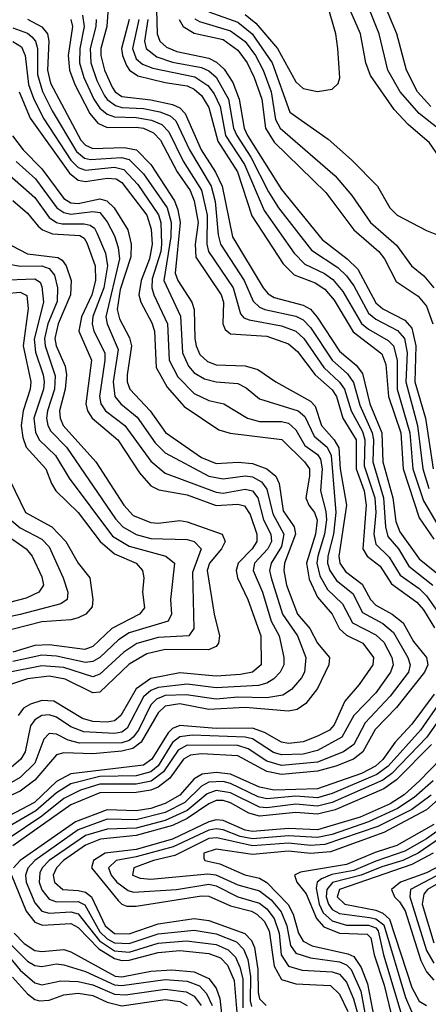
# Model space of a CAD drawing. Header units: inches. Extents: x 990535 to 1117859, y 769386 to 892122.
# Tile 682 of 1056: x 1094529 to 1095655, y 836294 to 839009. Entities that reach past the tile are written whole.
import ezdxf

# ---------------------------------------------------------------- set-up
doc = ezdxf.new("R2010")
doc.units = ezdxf.units.IN
doc.header["$MEASUREMENT"] = 0
doc.layers.add('B0893', color=7, linetype='Continuous')

msp = doc.modelspace()

# ---------------------------------------------------------------- linework, layer by layer
at = {"layer": 'B0893', "color": 5}
for points, elevation in [([(1094904.1, 839104.1), (1094907.7, 838970), (1094914.7, 838950), (1094933.8, 838933.8), (1094961.8, 838921.8), (1095050, 838902.8), (1095071.6, 838891.6), (1095092.5, 838872.5), (1095116, 838836), (1095133.9, 838790), (1095147.4, 838710), (1095156.2, 838690), (1095250, 838540.7), (1095362.5, 838402.5), (1095431.7, 838350), (1095461, 838321), (1095510, 838228.3), (1095530, 838211.4), (1095590, 838180.6), (1095610, 838158), (1095620.7, 838110), (1095618.3, 838010), (1095646.9, 837910), (1095668.3, 837770)], 4180), ([(1095730, 838671.1), (1095630, 838750.2), (1095577.9, 838810), (1095543.6, 838870), (1095520, 838970), (1095477.2, 839077.2)], 4240), ([(1095050.5, 839030.5), (1095130, 839002.2), (1095169.9, 838969.9), (1095224.5, 838890), (1095273.7, 838753.7), (1095379.2, 838679.2), (1095442.9, 838622.9), (1095515.3, 838550), (1095548.6, 838490), (1095568.8, 838470), (1095650, 838427.8), (1095710, 838404.2), (1095730, 838400.5), (1095737.6, 838410), (1095737.8, 838430), (1095712, 838592), (1095658.4, 838670), (1095599.8, 838719.8), (1095561.3, 838761.3), (1095495.5, 838855.5), (1095482.6, 838890), (1095467.8, 838970), (1095433.6, 839050)], 4260), ([(1095150, 839023.4), (1095179.6, 838999.5), (1095239.1, 838930), (1095290, 838837.7), (1095310, 838819.6), (1095350, 838810.7), (1095390, 838817.6), (1095407, 838833), (1095411.6, 838848.4), (1095405.9, 838930), (1095400.6, 838970), (1095377, 839050)], 4280), ([(1095662.1, 838770), (1095625.6, 838810), (1095594.5, 838870), (1095568.5, 838970), (1095527.9, 839067.9)], 4220), ([(1094701.6, 839021.6), (1094706.8, 838990), (1094694, 838930), (1094693.3, 838890), (1094705.3, 838850), (1094733.3, 838790), (1094750, 838765.4), (1094770, 838748.3), (1094790, 838741.1), (1094850, 838739.7), (1094892, 838732), (1094920.1, 838720.1), (1094939.9, 838699.9), (1094979.3, 838619.3), (1095030, 838539.3), (1095045.7, 838470), (1095044.1, 838390), (1095049, 838370), (1095116.7, 838270), (1095137.5, 838197.5), (1095146.9, 838186.9), (1095161.1, 838181.1), (1095250, 838164.4), (1095290, 838150), (1095312.1, 838130), (1095367.4, 838050), (1095409.8, 838009.8), (1095424.1, 837990), (1095442.5, 837930), (1095473.5, 837873.5), (1095480.4, 837850), (1095478.6, 837778.6), (1095507.6, 837690), (1095510.2, 837650), (1095505.1, 837590), (1095510, 837562.9), (1095547.2, 837527.2), (1095577.3, 837477.3), (1095630, 837440.1), (1095650, 837420.6), (1095695.5, 837355.5)], 4040), ([(1094771.3, 839030), (1094769.1, 838990), (1094752.5, 838930), (1094752.3, 838910), (1094762.7, 838870), (1094783.2, 838823.2), (1094792.2, 838810), (1094810, 838797.4), (1094890, 838787.9), (1094950, 838775.4), (1094970, 838766), (1094985, 838750), (1095028.9, 838650), (1095068.4, 838588.4), (1095086.5, 838550), (1095115.4, 838410), (1095199.6, 838270), (1095213.4, 838253.4), (1095230, 838242.9), (1095310, 838222.2), (1095330.4, 838210.4), (1095348.8, 838188.8), (1095410, 838094.8), (1095456, 838056), (1095473.7, 838033.7), (1095493.6, 837950), (1095526.5, 837870), (1095529.4, 837790), (1095556.9, 837690), (1095565.2, 837625.2), (1095576.9, 837596.9), (1095630, 837522.3), (1095691.9, 837471.9)], 4080), ([(1094550, 839010.8), (1094589.9, 838989.9), (1094604.9, 838970), (1094609.4, 838950), (1094605.2, 838870), (1094614, 838834), (1094697.1, 838677.1), (1094710, 838663), (1094730, 838653.8), (1094817.1, 838657.1), (1094850.6, 838650.6), (1094889.7, 838609.7), (1094955.1, 838510), (1094964.9, 838484.9), (1094970.9, 838450), (1094957.1, 838310), (1094964.7, 838290), (1095002.9, 838230), (1095010, 838210), (1095011.9, 838130), (1095014.9, 838110), (1095025.6, 838085.6), (1095046.4, 838066.4), (1095070, 838057.4), (1095150, 838054.5), (1095184.7, 838044.7), (1095235.1, 838010), (1095330, 837956.7), (1095343, 837943), (1095360.2, 837890), (1095396, 837850), (1095408.4, 837828.4), (1095412.2, 837770), (1095429.1, 837670), (1095408.6, 837530), (1095411.2, 837510), (1095427, 837487), (1095472.4, 837452.4), (1095496.1, 837410), (1095510, 837394.6), (1095555.2, 837370), (1095585.4, 837345.4), (1095614.4, 837294.4), (1095650.4, 837250), (1095653.4, 837230), (1095644.3, 837210), (1095567.5, 837112.5), (1095508.4, 837051.6), (1095474.7, 836990), (1095449.1, 836970), (1095399.9, 836950), (1095350, 836936.4), (1095250, 836927.6), (1095210, 836935.9), (1095130, 836978.9), (1095030, 836984.4), (1094999.3, 836980.7), (1094979.8, 836970), (1094942.6, 836917.4), (1094910, 836892), (1094890, 836884.1), (1094850, 836877.5), (1094750, 836876.6), (1094670, 836843.9), (1094510, 836730.6)], 3980), ([(1094669.6, 839010), (1094674.3, 838990), (1094662.5, 838910), (1094666.1, 838870), (1094680.9, 838830), (1094722.3, 838750), (1094744.2, 838724.2), (1094770, 838711.6), (1094850, 838713.2), (1094869.7, 838709.7), (1094897.1, 838697.1), (1094916.9, 838676.9), (1094962.5, 838590), (1094998.2, 838538.2), (1095009.9, 838510), (1095020.2, 838450), (1095012.8, 838390), (1095014.5, 838354.5), (1095083.7, 838250), (1095090.2, 838230), (1095088.7, 838170), (1095094.8, 838154.8), (1095110, 838142.7), (1095210, 838136.3), (1095270, 838115.1), (1095294.1, 838094.1), (1095343.5, 838030), (1095390, 837987.9), (1095402, 837970), (1095419.8, 837910), (1095455.8, 837850), (1095455.8, 837770), (1095478.2, 837710), (1095483.8, 837670), (1095474.4, 837550), (1095486.3, 837530), (1095522.2, 837502.2), (1095553.2, 837453.2), (1095623.1, 837403.1), (1095641.7, 837381.7), (1095672.2, 837332.2)], 4020), ([(1094739.4, 839010), (1094738.5, 838990), (1094723.3, 838930), (1094724.5, 838890), (1094741.2, 838841.3), (1094761.3, 838801.4), (1094770, 838789.2), (1094792.4, 838772.4), (1094810, 838767.3), (1094870, 838764.4), (1094914.8, 838754.8), (1094943.6, 838743.6), (1094958.9, 838730), (1094996.5, 838650), (1095056.9, 838550), (1095067.9, 838507.9), (1095076.1, 838416.1), (1095082.5, 838390), (1095147, 838290), (1095172.4, 838232.4), (1095190, 838216), (1095204.1, 838210), (1095290, 838191.5), (1095310, 838181.3), (1095330, 838160.6), (1095389.7, 838070), (1095432.1, 838032.1), (1095448.9, 838008.9), (1095466, 837946), (1095500.5, 837870), (1095504.4, 837850), (1095502.5, 837790), (1095532, 837690), (1095536.7, 837610), (1095543.8, 837583.8), (1095573.2, 837550), (1095601.7, 837501.7), (1095667.1, 837450)], 4060), ([(1094830.6, 839010), (1094809.6, 838930), (1094811.7, 838910), (1094823, 838883), (1094831.6, 838870), (1094854, 838854), (1094930, 838835.6), (1094990, 838826.8), (1095010, 838817.4), (1095030, 838799.7), (1095050, 838767.4), (1095074.4, 838674.4), (1095129.1, 838589.1), (1095168.5, 838468.5), (1095255.4, 838335.4), (1095285.6, 838305.6), (1095343.3, 838283.3), (1095370, 838266.3), (1095395.8, 838235.8), (1095447.9, 838147.9), (1095527.2, 838087.2), (1095537.8, 838057.8), (1095545.5, 837970), (1095579.5, 837870), (1095586.1, 837770), (1095630, 837635), (1095670, 837576.4)], 4120), ([(1094856.8, 839010), (1094839.2, 838930), (1094850, 838901.3), (1094866.8, 838886.8), (1094895.6, 838875.6), (1095011.6, 838851.6), (1095047.7, 838827.7), (1095064.7, 838804.7), (1095080.9, 838770), (1095095.8, 838690), (1095148.4, 838610), (1095202.5, 838482.5), (1095285, 838365), (1095315, 838335), (1095368.7, 838308.7), (1095392.3, 838292.3), (1095419.8, 838259.8), (1095471, 838171), (1095490, 838155.2), (1095544.7, 838124.7), (1095558.8, 838110), (1095568.8, 838070), (1095569.1, 837990), (1095604.5, 837870), (1095612.8, 837770), (1095642.2, 837682.2), (1095684.4, 837610)], 4140), ([(1094882, 839010), (1094872.8, 838950), (1094877.3, 838930), (1094907.1, 838907.1), (1094950, 838892.2), (1095030, 838877.3), (1095050, 838867.9), (1095070.4, 838850.3), (1095104.5, 838790), (1095118.5, 838710), (1095126.9, 838690), (1095165.9, 838630), (1095214.2, 838534.2), (1095241.8, 838490), (1095333.3, 838373.3), (1095405.6, 838325.6), (1095430, 838303.1), (1095450, 838275.4), (1095490, 838199.8), (1095510, 838183.4), (1095570, 838152.1), (1095589, 838130), (1095596.4, 838090), (1095592.7, 838010), (1095625.6, 837890), (1095639.8, 837770), (1095656.3, 837716.3)], 4160), ([(1094968.4, 839010), (1094978.9, 838990), (1095010, 838972), (1095090, 838954.2), (1095130, 838924.9), (1095156, 838890), (1095174.8, 838850), (1095195.8, 838790), (1095206.5, 838710), (1095230, 838671.7), (1095372.6, 838532.6), (1095450.1, 838430), (1095518.5, 838370), (1095534.2, 838350), (1095566.8, 838286.8), (1095626.7, 838246.7), (1095650, 838219), (1095667.6, 838170)], 4220), ([(1095011.6, 839011.6), (1095024, 839004), (1095110, 838978.7), (1095150, 838948.7), (1095179.1, 838910), (1095200.1, 838870), (1095221.8, 838810), (1095233.7, 838733.7), (1095246.6, 838710), (1095398.4, 838578.4), (1095444.4, 838524.4), (1095495.4, 838450), (1095567.3, 838387.3), (1095608.7, 838330), (1095642.7, 838302.7), (1095669.9, 838269.8)], 4240), ([(1094510, 838986.3), (1094550, 838972), (1094562.3, 838962.3), (1094572.3, 838950), (1094577.5, 838930), (1094577.9, 838857.9), (1094591.1, 838811.1), (1094617.8, 838757.8), (1094685.4, 838645.4), (1094707.6, 838627.6), (1094723.8, 838623.8), (1094809.1, 838629.1), (1094830, 838623.9), (1094870, 838584.3), (1094935.3, 838490), (1094945.8, 838450), (1094945.7, 838410), (1094926.4, 838290), (1094971.5, 838191.5), (1094977.3, 838090), (1094993.6, 838053.6), (1095010, 838035.6), (1095038.2, 838018.2), (1095070, 838010.8), (1095130, 838005.6), (1095153.4, 837993.4), (1095190, 837963.5), (1095296.5, 837930), (1095314.8, 837914.8), (1095340.2, 837860.2), (1095376.2, 837830), (1095387, 837807), (1095399.7, 837650), (1095393.5, 837590), (1095377.9, 837530), (1095377.4, 837510), (1095383.2, 837490), (1095402.2, 837462.2), (1095446.7, 837426.7), (1095474, 837374), (1095530, 837343.8), (1095559.4, 837319.4), (1095599, 837250), (1095605.2, 837230), (1095600.2, 837210), (1095550, 837143.2), (1095480.7, 837070), (1095450, 837010), (1095421.1, 836990), (1095350, 836961.5), (1095250, 836952.6), (1095210, 836964.2), (1095158.3, 836998.3), (1095130, 837007), (1094990, 837008.4), (1094965.6, 836994.4), (1094925.5, 836934.5), (1094890.9, 836909.1), (1094850, 836900.3), (1094750, 836900.9), (1094696, 836884), (1094650, 836861.4), (1094590, 836812.1), (1094496.5, 836750)], 3960), ([(1094510, 838948.8), (1094534, 838934), (1094544, 838910), (1094552.8, 838830), (1094567.5, 838790), (1094595.5, 838735.5), (1094670, 838621.7), (1094690, 838601.9), (1094710, 838594.3), (1094790, 838602.5), (1094815.8, 838595.8), (1094854.4, 838554.4), (1094911.3, 838471.4), (1094917.3, 838450), (1094920, 838390), (1094917.8, 838370), (1094894.1, 838294.1), (1094893.2, 838270), (1094898.4, 838250), (1094936, 838170), (1094941, 838070), (1094964.2, 838024.2), (1095010, 837978.5), (1095050, 837959), (1095091.1, 837950), (1095156.6, 837910), (1095190, 837900.9), (1095250, 837901.3), (1095270, 837896.2), (1095290, 837878.2), (1095315.1, 837835.1), (1095349.9, 837809.9), (1095357.5, 837797.5), (1095362.7, 837770), (1095357.7, 837710), (1095372.9, 837652.9), (1095374.3, 837630), (1095368.8, 837590), (1095350.2, 837530), (1095348, 837510), (1095355.6, 837475.6), (1095377.4, 837437.4), (1095418.2, 837398.2), (1095445.9, 837345.9), (1095510, 837312.3), (1095532.2, 837292.2), (1095554.7, 837250), (1095557.8, 837230), (1095551.3, 837210), (1095510, 837152.3), (1095449.9, 837090.1), (1095416.6, 837030), (1095350, 836993.8), (1095310, 836983.5), (1095250, 836981.6), (1095228.2, 836988.2), (1095170, 837025.3), (1095150.6, 837030.6), (1095004.2, 837035.9), (1094970, 837031.1), (1094950, 837015.9), (1094910, 836951.2), (1094890, 836934.6), (1094850, 836923.3), (1094750, 836921.7), (1094670, 836901.7), (1094630, 836876.8), (1094573, 836827), (1094439.9, 836750)], 3940), ([(1094527, 838810), (1094557.7, 838737.7), (1094665.6, 838585.6), (1094690, 838566.7), (1094710, 838563.3), (1094770, 838572.2), (1094795, 838570), (1094810, 838559.8), (1094879.1, 838470), (1094891, 838431), (1094894.2, 838390), (1094886.3, 838350), (1094863.4, 838290), (1094857.5, 838250), (1094862.6, 838230), (1094893.1, 838173.1), (1094900.6, 838150), (1094904.8, 838050), (1094935.6, 837995.6), (1094982.3, 837942.3), (1095077.7, 837877.7), (1095108.8, 837868.8), (1095251.5, 837851.5), (1095313.6, 837790), (1095327.4, 837770), (1095328, 837750), (1095317.6, 837690), (1095326, 837670), (1095341.4, 837650), (1095348.4, 837628.4), (1095344, 837590), (1095319.3, 837510), (1095326.4, 837466.4), (1095350, 837416.4), (1095389.7, 837369.7), (1095410, 837328.7), (1095430, 837311.8), (1095474.3, 837290), (1095504.3, 837250), (1095502.4, 837230), (1095464.4, 837175.6), (1095425.2, 837130), (1095395.7, 837064.3), (1095382.3, 837050), (1095350, 837033), (1095310, 837017.3), (1095270, 837012.9), (1095250, 837016.7), (1095203.5, 837043.5), (1095170, 837054.9), (1095070, 837054.7), (1094970, 837062.7), (1094950, 837054.4), (1094937.8, 837042.2), (1094893.2, 836970), (1094870, 836953.5), (1094670, 836929.3), (1094630, 836907.7), (1094569.4, 836850), (1094425.2, 836774.8)], 3920), ([(1094509, 838689), (1094538.5, 838650), (1094590, 838598.1), (1094650, 838516.1), (1094670, 838503.9), (1094690, 838502), (1094750, 838514.7), (1094769.2, 838509.2), (1094789.4, 838490), (1094826.5, 838430), (1094835.6, 838390), (1094834.7, 838354.7), (1094805.3, 838265.3), (1094797.5, 838210), (1094804.2, 838184.2), (1094831.6, 838131.6), (1094836.9, 838110), (1094824.8, 838030), (1094825.3, 838010), (1094832.5, 837990), (1094888.6, 837930), (1094930.4, 837870.4), (1095030, 837801.8), (1095070, 837785.1), (1095131.1, 837788.9), (1095170, 837785.4), (1095210.2, 837770.2), (1095234.9, 837750), (1095244, 837730), (1095255, 837655), (1095285.2, 837610), (1095288.6, 837590), (1095259, 837510), (1095256.8, 837490), (1095264.1, 837450), (1095294.4, 837370), (1095328.1, 837330), (1095350, 837289.7), (1095382.7, 837250), (1095381.2, 837230), (1095350, 837164.9), (1095317.1, 837122.9), (1095293.1, 837106.9), (1095270, 837102.1), (1095150, 837112.2), (1095050, 837106.9), (1094970, 837122.3), (1094930, 837116.2), (1094910, 837097.8), (1094863.1, 837016.9), (1094840.8, 836999.2), (1094810, 836991.7), (1094730, 836984), (1094650, 836986.7), (1094630, 836981.5), (1094570, 836911.8), (1094530, 836881.7), (1094371.2, 836808.8)], 3880), ([(1094518.5, 838618.5), (1094571.8, 838570), (1094630.6, 838490.6), (1094650, 838477.5), (1094670, 838473), (1094730, 838480.1), (1094750, 838477), (1094770, 838451.6), (1094790, 838413.2), (1094800.5, 838380.5), (1094803.8, 838350), (1094766, 838190), (1094770, 838170), (1094799.9, 838099.9), (1094786.2, 838010), (1094791.1, 837970), (1094807.7, 837950), (1094852.6, 837912.6), (1094901.9, 837841.9), (1094930, 837814.9), (1095050, 837750.6), (1095090, 837742.5), (1095150, 837751), (1095170, 837748.1), (1095194.8, 837734.8), (1095210, 837714.6), (1095226.1, 837646.1), (1095256.9, 837590), (1095250, 837556.1), (1095221.7, 837510), (1095217.7, 837490), (1095222, 837470), (1095253.4, 837370), (1095294.5, 837310), (1095317.1, 837250), (1095313.9, 837210), (1095305.5, 837194.4), (1095278.3, 837161.7), (1095254.2, 837145.8), (1095210, 837138.9), (1095130, 837141), (1095070, 837135.3), (1094987.2, 837147.2), (1094930, 837145.1), (1094905.4, 837134.7), (1094890, 837119.2), (1094856.3, 837050), (1094841.5, 837030), (1094830, 837021.2), (1094810, 837015), (1094693.5, 837013.5), (1094662.2, 837022.2), (1094630, 837038.2), (1094610, 837040.1), (1094595.1, 837024.9), (1094570, 836959), (1094530, 836918.9), (1094447.5, 836872.5)], 3860), ([(1094500.4, 838580.4), (1094570, 838518.8), (1094610, 838463.4), (1094629.9, 838449.9), (1094645.8, 838445.8), (1094706.6, 838446.6), (1094722.7, 838442.7), (1094734.4, 838434.4), (1094741.5, 838421.5), (1094764.9, 838364.9), (1094770.5, 838330), (1094760.5, 838270), (1094730.6, 838190.6), (1094728.2, 838170), (1094732.9, 838150), (1094763, 838090), (1094763.7, 838070), (1094748.5, 837970), (1094752.2, 837950), (1094765, 837930), (1094818.3, 837890), (1094890, 837791.3), (1094930, 837758.9), (1095070, 837705.7), (1095090, 837703.6), (1095150, 837714), (1095170.1, 837710.1), (1095185.1, 837690), (1095200.3, 837630), (1095220.7, 837590), (1095223.1, 837570), (1095213, 837550), (1095176.2, 837510), (1095172.2, 837490), (1095197.6, 837430), (1095221.9, 837350), (1095243.7, 837310), (1095257.1, 837250), (1095256.9, 837230), (1095246.6, 837210), (1095229.1, 837190.9), (1095210, 837179.6), (1095187, 837173), (1095070, 837166.2), (1094990, 837176.4), (1094910, 837167.6), (1094890, 837159.2), (1094870, 837141.7), (1094825.1, 837054.9), (1094810, 837044.1), (1094790, 837040.5), (1094705.1, 837045.1), (1094670, 837058.4), (1094630, 837085.8), (1094610, 837092.3), (1094590, 837090), (1094570, 837078.2), (1094558.3, 837061.7), (1094543.3, 836990), (1094531.8, 836970), (1094498.5, 836941.5)], 3840), ([(1094510, 838510.4), (1094550, 838475.7), (1094580, 838440), (1094591.2, 838430), (1094618.8, 838418.8), (1094694.4, 838414.4), (1094706.5, 838406.5), (1094714, 838394), (1094736.4, 838330), (1094737.3, 838290), (1094727.2, 838250), (1094698.8, 838190), (1094691.9, 838150), (1094726.4, 838070), (1094710.6, 837950), (1094715.4, 837930), (1094728.3, 837910), (1094799, 837850), (1094859.1, 837759.1), (1094890, 837723.7), (1094912.4, 837712.4), (1094990, 837698.8), (1095070, 837669), (1095130, 837672.9), (1095148.4, 837668.4), (1095164.2, 837644.2), (1095182.1, 837590), (1095182.5, 837570), (1095169.4, 837550), (1095131.3, 837510), (1095125.4, 837490), (1095129.4, 837470), (1095157.8, 837410), (1095193.1, 837310), (1095194.7, 837230), (1095170.6, 837210), (1095136.9, 837203.1), (1095070, 837199), (1094970, 837208.1), (1094890, 837192.1), (1094850, 837163.7), (1094807.9, 837090), (1094790, 837075.8), (1094770, 837071.7), (1094730, 837073.9), (1094702, 837082), (1094622.3, 837130), (1094590, 837131.8), (1094558.4, 837121.6), (1094539.2, 837110), (1094524.5, 837090)], 3820), ([(1094506.5, 838386.5), (1094550, 838363.7), (1094633.7, 838353.7), (1094646, 838346), (1094656.7, 838330), (1094670.2, 838290), (1094668.4, 838250), (1094634.3, 838170), (1094625.2, 838130), (1094629.1, 838110), (1094653.7, 838053.7), (1094657.6, 838030), (1094653.7, 837990), (1094638.8, 837930), (1094639.8, 837910), (1094648.9, 837890), (1094738.9, 837790), (1094816.1, 837670), (1094841.6, 837641.6), (1094890, 837622.5), (1094910, 837620.5), (1094970, 837627.8), (1094990, 837624.6), (1095086.5, 837590), (1095095, 837570), (1095084.9, 837550), (1095051.8, 837510), (1095045, 837490), (1095064.3, 837370), (1095079.2, 837310), (1095077, 837290), (1095070, 837280.8), (1095049.1, 837270.9), (1094930, 837272.5), (1094879.4, 837260.6), (1094830, 837231.5), (1094750, 837154.4), (1094730, 837152.4), (1094654.2, 837190), (1094610, 837198.3), (1094550, 837191.3), (1094489.2, 837170.8)], 3780), ([(1094490, 838336.7), (1094529.7, 838329.7), (1094590.1, 838330), (1094610, 838322.9), (1094624.7, 838304.7), (1094633, 838270), (1094632.3, 838232.3), (1094606.2, 838170), (1094596.7, 838130), (1094598.7, 838110), (1094626.7, 838026.7), (1094624.9, 837990), (1094604.9, 837930), (1094602.5, 837910), (1094605.9, 837890), (1094614.3, 837874.3), (1094657.3, 837830), (1094792.8, 837632.8), (1094813.4, 837610), (1094849.7, 837589.7), (1094890, 837578.6), (1094990, 837575.8), (1095010, 837569.7), (1095028.5, 837550), (1095004.9, 837484.9), (1095008.7, 837330), (1094994.8, 837310), (1094910, 837305.6), (1094851.2, 837288.8), (1094815.6, 837264.4), (1094750, 837203.7), (1094730, 837196.9), (1094650, 837222.1), (1094590, 837227.5), (1094492.1, 837207.9)], 3760), ([(1094471.1, 838291.1), (1094570, 838294.2), (1094584.8, 838284.8), (1094590, 838273.5), (1094594.7, 838230), (1094568.4, 838128.4), (1094572.1, 838092.1), (1094593.5, 838030), (1094596.2, 838010), (1094594.2, 837990), (1094567.6, 837910), (1094571.8, 837871.8), (1094582.3, 837850), (1094627.4, 837807.4), (1094664.8, 837744.8), (1094784.5, 837584.5), (1094830, 837557.4), (1094931.2, 837530), (1094955.2, 837510), (1094944.3, 837410), (1094947.2, 837370), (1094937.5, 837350), (1094830, 837318.1), (1094801.1, 837298.9), (1094750, 837249.7), (1094730, 837238.7), (1094710, 837236.5), (1094630, 837253.7), (1094590, 837256.5), (1094510, 837238.9)], 3740), ([(1094450.3, 838250.3), (1094530, 838257.4), (1094548.4, 838248.4), (1094552.2, 838212.2), (1094538.2, 838110), (1094559.1, 838010), (1094557.9, 837990), (1094537.8, 837930), (1094532.6, 837890), (1094537.1, 837857.1), (1094546.6, 837830), (1094600.4, 837770), (1094615.9, 837730), (1094628.6, 837710), (1094690, 837650.3), (1094750.1, 837570.1), (1094790, 837535.9), (1094850.1, 837510), (1094867.5, 837490), (1094871, 837470), (1094867.1, 837430), (1094873.1, 837386.9), (1094858.6, 837370), (1094782.5, 837330), (1094730, 837280), (1094708.1, 837271.9), (1094610, 837285.2), (1094570, 837283.3), (1094510, 837265)], 3720), ([(1094487.7, 837767.7), (1094545, 837650), (1094617.4, 837610), (1094656, 837570), (1094689.4, 837510), (1094722, 837470), (1094730.4, 837410), (1094728.6, 837390), (1094710.8, 837370), (1094690, 837359.2), (1094670, 837353.9), (1094590, 837348.8), (1094470, 837318.2)], 3680), ([(1094507.2, 837627.2), (1094530, 837607.7), (1094590, 837576.3), (1094610, 837555), (1094648.5, 837470), (1094660.9, 837430), (1094659.9, 837410), (1094641.8, 837398.2), (1094530, 837368.5), (1094370, 837334.7)], 3660), ([(1094489, 837590), (1094546.1, 837550), (1094563.4, 837530), (1094590, 837472.4), (1094594.1, 837450), (1094581.5, 837430), (1094546.3, 837413.7), (1094339.4, 837360.6)], 3640), ([(1095670.8, 837149.2), (1095610, 837066), (1095563.9, 837016.1), (1095530, 836969.1), (1095509.2, 836950), (1095471, 836930), (1095350, 836888.2), (1095230, 836883.8), (1095190, 836892), (1095110, 836928.7), (1095070, 836933), (1095031.3, 836928.7), (1095010, 836915.5), (1094970.4, 836870), (1094930, 836847), (1094890, 836834), (1094850, 836827.2), (1094770, 836829.8), (1094682.9, 836797.1), (1094530, 836690), (1094511.3, 836670)], 4020), ([(1095689.8, 837130.2), (1095633.4, 837050), (1095544.4, 836950), (1095512.8, 836927.2), (1095390, 836874.7), (1095350, 836863.1), (1095290, 836867.2), (1095210, 836860.1), (1095185.8, 836865.8), (1095110, 836902.9), (1095090, 836908.1), (1095050, 836905.9), (1095030, 836895.2), (1094984, 836850), (1094930, 836822.3), (1094850, 836801.9), (1094770, 836804), (1094690, 836774.8), (1094570.8, 836690), (1094551.3, 836668.7), (1094544.3, 836650), (1094546.5, 836630), (1094570, 836573.6), (1094590, 836550.8), (1094610, 836544.6), (1094670, 836548.5), (1094690, 836543.1), (1094748.8, 836468.8), (1094790, 836441.5), (1094830, 836437), (1094910, 836461.9), (1094988.4, 836468.4), (1095070, 836458.4), (1095103.7, 836443.7), (1095123.2, 836423.2), (1095135.7, 836395.7), (1095143.4, 836363.4), (1095144.2, 836284.2)], 4040), ([(1095708.1, 837111.9), (1095650.8, 837030), (1095554.4, 836930), (1095530, 836911.9), (1095390, 836849.9), (1095350, 836839.9), (1095290, 836845.2), (1095210, 836835.3), (1095190, 836837.2), (1095110, 836876.8), (1095070, 836883.6), (1095045.9, 836874.1), (1094990, 836828), (1094930, 836800.4), (1094850, 836779.5), (1094770, 836776.8), (1094710, 836758.8), (1094609.6, 836690), (1094590.4, 836670), (1094584.1, 836655.9), (1094582.7, 836630), (1094590, 836608.9), (1094610, 836583.2), (1094630, 836575.9), (1094690, 836576.9), (1094708.1, 836568.1), (1094750, 836493.8), (1094770, 836474.5), (1094790, 836463.2), (1094830, 836461), (1094910, 836488.1), (1095010, 836498), (1095070, 836487.8), (1095126.1, 836466.1), (1095145.8, 836445.8), (1095157.1, 836417.1), (1095164.6, 836370), (1095163.7, 836303.6), (1095167.4, 836287.4)], 4060), ([(1095663.6, 837010), (1095567.3, 836912.7), (1095532.1, 836887.9), (1095398.2, 836830), (1095350, 836818), (1095290, 836822.6), (1095190, 836812.5), (1095160.6, 836820.6), (1095110, 836849), (1095090, 836855.8), (1095070, 836855.6), (1095050, 836846.8), (1094990, 836805.6), (1094950, 836787.1), (1094850, 836758.9), (1094751.3, 836748.7), (1094710, 836732.8), (1094649.8, 836690), (1094630.3, 836670), (1094621.3, 836650), (1094624.2, 836630), (1094648, 836610), (1094690, 836607.6), (1094710, 836602.4), (1094727, 836590), (1094764.3, 836510), (1094790, 836488.7), (1094830, 836488.3), (1094910, 836515.5), (1095010, 836530), (1095050, 836525.1), (1095149.2, 836489.2), (1095167.3, 836470), (1095175.5, 836450), (1095185, 836390), (1095185.8, 836325.8), (1095190, 836308.6), (1095208, 836290)], 4080), ([(1095719.3, 837000.7), (1095630.6, 836910), (1095588.6, 836871.4), (1095550, 836846.6), (1095467.2, 836810), (1095350, 836774.7), (1095270, 836778.2), (1095170, 836770.2), (1095150, 836773.5), (1095090, 836800.7), (1095070, 836801.9), (1095050, 836796.7), (1094950, 836748.6), (1094850, 836720.2), (1094764.1, 836710), (1094732.3, 836690), (1094726.6, 836670), (1094800.1, 836580.1), (1094810, 836569.5), (1094824.2, 836564.2), (1094850, 836564.1), (1095030, 836592.6), (1095050, 836592.2), (1095110, 836565), (1095168.1, 836550), (1095182.2, 836542.2), (1095202.7, 836522.7), (1095216.6, 836496.6), (1095230, 836398.6), (1095250, 836362.2), (1095290, 836350), (1095385, 836345), (1095410, 836321.7), (1095433.4, 836273.4)], 4120), ([(1095756, 836924), (1095650, 836829.8), (1095532.4, 836767.6), (1095385.7, 836714.3), (1095330, 836709.3), (1095270, 836716.2), (1095170, 836707), (1095070, 836721.3), (1095036.6, 836710), (1095036.7, 836696.7), (1095038.6, 836690), (1095080.7, 836680.7), (1095149.6, 836650.4), (1095190, 836641.4), (1095210, 836629.5), (1095268.6, 836568.6), (1095282.2, 836542.2), (1095297.3, 836490), (1095310, 836467.5), (1095334.6, 836454.6), (1095433.1, 836433.1), (1095450, 836425.6), (1095470, 836395.3), (1095487.9, 836350), (1095505.9, 836254.1)], 4180), ([(1095668.2, 836910), (1095616.5, 836863.5), (1095570, 836833.4), (1095490, 836796.8), (1095390, 836761.8), (1095350, 836753.5), (1095270, 836757.9), (1095170, 836750.1), (1095136, 836756), (1095090, 836774.6), (1095070, 836777.4), (1095050, 836774.1), (1094951.7, 836728.3), (1094850, 836700.4), (1094794.7, 836690), (1094773.6, 836670), (1094781, 836650), (1094796.5, 836630), (1094827.3, 836607.3), (1094842.7, 836602.7), (1094961.1, 836610), (1095050, 836624.5), (1095070, 836620.5), (1095130, 836590.2), (1095190, 836572.7), (1095210, 836556.5), (1095230.2, 836530), (1095243.8, 836490), (1095249.7, 836429.7), (1095270, 836398.7), (1095307.7, 836387.7), (1095390, 836383.1), (1095410, 836377.1), (1095430, 836354.9), (1095448.5, 836308.5), (1095492.2, 836152.2)], 4140), ([(1095663.1, 836870), (1095609.2, 836830.8), (1095515.6, 836784.4), (1095370, 836734), (1095330, 836731.8), (1095270, 836737.6), (1095170, 836730.5), (1095072.5, 836752.5), (1095050, 836751), (1094956.2, 836703.8), (1094897.1, 836690), (1094843.3, 836670), (1094839.6, 836650), (1094861.2, 836641.2), (1094890, 836638.6), (1095047, 836653), (1095069.1, 836650.9), (1095130, 836623.1), (1095190, 836606.6), (1095221.9, 836581.9), (1095249, 836549), (1095264.8, 836510), (1095275.5, 836455.5), (1095290, 836434.9), (1095330, 836421.3), (1095410.4, 836410.3), (1095430, 836402.8), (1095442.7, 836390), (1095469.1, 836330), (1095480, 836270)], 4160), ([(1095670, 836789.5), (1095568.7, 836731.3), (1095508.3, 836711.8), (1095430, 836678.9), (1095302.4, 836657.6), (1095286.3, 836650), (1095292.8, 836630), (1095318.1, 836598.1), (1095346.4, 836530), (1095367.2, 836507.2), (1095410, 836489.8), (1095486.6, 836486.6), (1095497, 836477), (1095506.2, 836430), (1095533.8, 836346.1), (1095559.3, 836239.3)], 4220), ([(1095720.2, 836799.8), (1095650, 836749.8), (1095590, 836716.2), (1095510, 836688.8), (1095450, 836662.5), (1095388.8, 836651.2), (1095360.7, 836639.3), (1095348.8, 836630), (1095346.2, 836613.8), (1095353.9, 836570), (1095365.6, 836545.6), (1095390, 836524.2), (1095430, 836512.2), (1095490, 836512.2), (1095510, 836504.1), (1095516.5, 836496.5), (1095531.3, 836430), (1095581.7, 836261.7)], 4240), ([(1095735.3, 836784.7), (1095626.7, 836710), (1095585.1, 836690), (1095527, 836673), (1095470, 836649.3), (1095390.9, 836629.1), (1095375.6, 836610), (1095373.7, 836590), (1095379.5, 836570), (1095390, 836555.2), (1095410, 836543.7), (1095493.3, 836533.3), (1095510, 836528.9), (1095532.3, 836512.3), (1095592.6, 836312.6), (1095610, 836271.7)], 4260), ([(1095668.8, 836710), (1095610, 836679.6), (1095410.7, 836610), (1095404.2, 836590), (1095424.7, 836570), (1095510, 836553.2), (1095530, 836544.6), (1095548.3, 836528.3), (1095610, 836339.9), (1095630, 836302), (1095650, 836290.6)], 4280), ([(1095715.4, 836690), (1095650, 836655.9), (1095578.1, 836630), (1095553.8, 836610), (1095561.7, 836590), (1095576.1, 836576.1), (1095591.2, 836551.2), (1095634.3, 836414.3), (1095650, 836382.9), (1095670, 836359.7)], 4320), ([(1095730, 836675.1), (1095605.9, 836610), (1095604.6, 836590), (1095650, 836442.4), (1095670, 836406.6)], 4340), ([(1095750, 836666), (1095653, 836610), (1095642.4, 836597.6), (1095638.2, 836570), (1095670, 836463.4)], 4360), ([(1094506.5, 836650), (1094546.9, 836550), (1094570, 836520.4), (1094591.8, 836511.8), (1094670, 836516.8), (1094690, 836505.1), (1094746.5, 836446.5), (1094790, 836419.9), (1094810, 836414.3), (1094830, 836415), (1094910, 836436.2), (1094970, 836441.8), (1095050, 836433.9), (1095081.9, 836421.9), (1095101.6, 836401.6), (1095119.6, 836359.6), (1095129.2, 836249.2)], 4020), ([(1094513, 836490), (1094541.3, 836461.3), (1094570, 836442.1), (1094590, 836439.1), (1094650, 836445), (1094670, 836438.3), (1094791.4, 836371.4), (1094810, 836369.2), (1094890, 836385.4), (1094948.2, 836388.2), (1095010, 836382.8), (1095050, 836364.9), (1095070, 836338.2), (1095080.7, 836310), (1095091, 836211)], 3980), ([(1094493.4, 836470), (1094550, 836412.4), (1094570, 836400.2), (1094590, 836397.5), (1094630, 836404.8), (1094650, 836402.1), (1094710, 836383.7), (1094790, 836347.2), (1094810, 836345.4), (1094930, 836362.3), (1094990, 836357.3), (1095024.2, 836344.2), (1095043.8, 836323.8), (1095058.8, 836290)], 3960), ([(1094478.2, 836450), (1094530, 836387.7), (1094570, 836353), (1094590, 836347.3), (1094641.8, 836358.2), (1094690, 836356.6), (1094730, 836346.9), (1094790, 836321.2), (1094820.1, 836319.9), (1094930, 836334.9), (1094987.7, 836327.7), (1095010, 836315.8), (1095028.5, 836290)], 3940), ([(1094508.7, 836368.7), (1094550, 836322.7), (1094570, 836306.6), (1094583.2, 836303.2), (1094610, 836305.2), (1094650, 836319.6), (1094690, 836324.6), (1094730, 836318), (1094770, 836299.6), (1094810, 836289.3), (1094930, 836306.5), (1094970, 836301.1), (1094990, 836290.2)], 3920)]:
    msp.add_lwpolyline(points, dxfattribs=dict(at, elevation=elevation))

doc.saveas('drawing.dxf')
